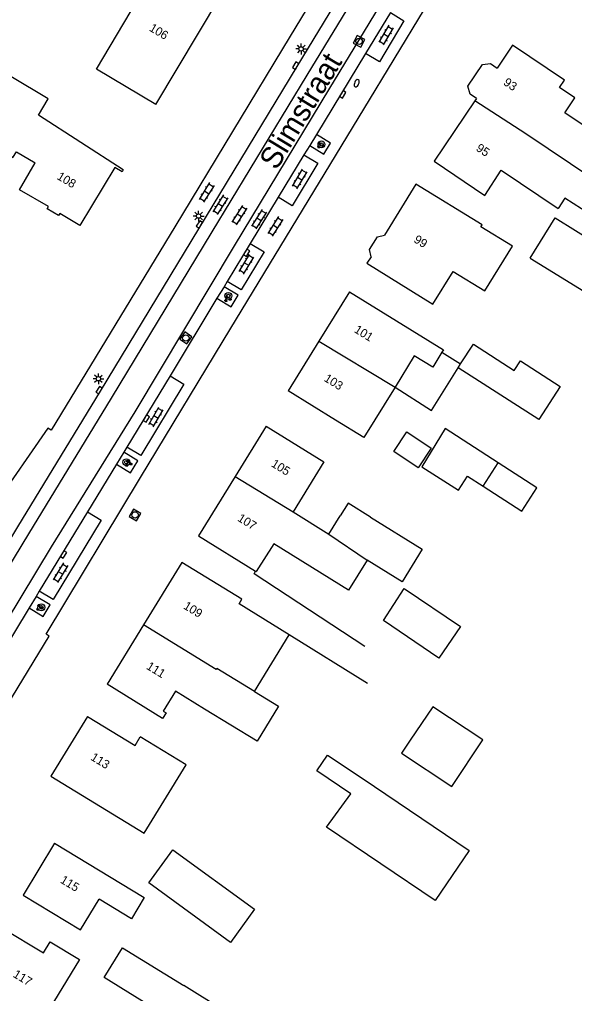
# Model space of a CAD drawing. Extents: x 136000 to 141000, y 400494 to 402006.
# Drawn here: x 137520.6 to 137585.1, y 401829.6 to 401942.8 of the extents above; entities that cross this region are included whole.
import ezdxf

# ---------------------------------------------------------------- set-up
doc = ezdxf.new("R2010")
doc.units = 0
for name, color, linetype in [('gg-afsc-erfafscheiding', 7, 'Continuous'), ('gg-anno-huisnummerreeks BGT', 7, 'Continuous'), ('gg-anno-openbare ruimte label', 7, 'Continuous'), ('gg-bbg-bijgebouw', 7, 'Continuous'), ('gg-bbg-gedigitaliseerde bebouwing', 7, 'Continuous'), ('gg-bbg-gedigitaliseerde bijgebouw', 7, 'Continuous'), ('gg-bbg-hoofdgebouw', 7, 'Continuous'), ('gg-bbg-luifel en loopbrug', 7, 'Continuous'), ('gg-bbg-tussenscheiding', 7, 'Continuous'), ('gg-knt-verharding', 7, 'Continuous'), ('gg-knt-verharding nz', 7, 'Continuous'), ('gt-symb-boom', 7, 'Continuous'), ('gt-symb-brandkraan', 7, 'Continuous'), ('gt-symb-groenvak', 7, 'Continuous'), ('gt-symb-klinker verharding', 7, 'Continuous'), ('gt-symb-kolk', 7, 'Continuous'), ('gt-symb-lichtmast', 7, 'Continuous'), ('gt-symb-rioolschacht', 7, 'Continuous')]:
    doc.layers.add(name, color=color, linetype=linetype)

# ---------------------------------------------------------------- blocks, each defined once
blk = doc.blocks.new('gt0-BOOM')
at = {"layer": 'gt-symb-boom'}
for radius in [0.4, 0.2]:
    blk.add_circle((0, 0), radius, dxfattribs=at)
blk = doc.blocks.new('gt0-KOLK')
at = {"layer": 'gt-symb-kolk'}
blk.add_lwpolyline([(0, 0), (0.38, 0), (0.38, 0.4), (-0.38, 0.4), (-0.38, 0), (0, 0)], dxfattribs=at)
blk = doc.blocks.new('gt0-BR')
at = {"layer": 'gt-symb-brandkraan'}
for centre, radius, start, end in [((-0.24, 0), 0.206, 107.5669, 252.4331), ((0.6, -2.66), 3, 106.892, 107.5669), ((0, -0.69), 0.938, 73.108, 106.892), ((-0.6, -2.66), 3, 72.4331, 73.108), ((0.24, 0), 0.206, 287.567, 72.4331), ((0.6, 2.66), 3, 252.4331, 253.108), ((0, 0.69), 0.938, 253.108, 286.8921), ((-0.6, 2.66), 3, 286.8921, 287.567)]:
    blk.add_arc(centre, radius, start, end, dxfattribs=at)
blk = doc.blocks.new('gt0-RS')
at = {"layer": 'gt-symb-rioolschacht'}
blk.add_lwpolyline([(-0.5, -0.5), (0.5, -0.5), (0.5, 0.5), (-0.5, 0.5)], close=True, dxfattribs=at)
blk.add_circle((0, 0), 0.375, dxfattribs=at)
blk = doc.blocks.new('gt0-KL1')
at = {"layer": 'gt-symb-klinker verharding'}
for p, q in [((-1.15, 0.3), (1.15, 0.3)), ((-1, -0.3), (-1, 0.3)), ((-0.5, 0.3), (-0.5, 0.45)), ((0, -0.3), (0, 0.3)), ((0.5, 0.3), (0.5, 0.45)), ((1, -0.3), (1, 0.3)), ((-1.15, -0.3), (1.15, -0.3)), ((-0.5, -0.45), (-0.5, -0.3)), ((0.5, -0.45), (0.5, -0.3))]:
    blk.add_line(p, q, dxfattribs=at)
blk = doc.blocks.new('gt0-LMAST')
at = {"layer": 'gt-symb-lichtmast'}
for p, q in [((-0.18, 0.17), (-0.45, 0.44)), ((-0.01, 0.25), (-0.01, 0.62)), ((0.17, 0.17), (0.44, 0.44)), ((-0.26, 0), (-0.63, 0)), ((-0.18, -0.18), (-0.45, -0.45)), ((-0.01, -0.25), (-0.01, -0.63)), ((0.44, -0.45), (0.17, -0.18)), ((0.24, 0), (0.62, 0))]:
    blk.add_line(p, q, dxfattribs=at)
blk.add_circle((-0.01, 0), 0.25, dxfattribs=at)
blk = doc.blocks.new('gt0-GRVAK')
at = {"layer": 'gt-symb-groenvak'}
for p, q in [((-0.11, 0.19), (-0.23, 0.24)), ((-0.18, 0.15), (0.09, 0.15)), ((-0.09, 0.21), (-0.16, 0.32)), ((-0.05, 0.21), (-0.05, 0.39)), ((0, 0.21), (0.06, 0.32)), ((0.02, 0.19), (0.13, 0.24)), ((0.26, -0.05), (0.2, 0.06)), ((0.3, -0.05), (0.3, 0.13)), ((0.35, -0.05), (0.41, 0.06)), ((-0.24, -0.23), (-0.36, -0.18)), ((-0.32, -0.26), (-0.05, -0.26)), ((-0.23, -0.21), (-0.29, -0.09)), ((-0.18, -0.2), (-0.18, -0.02)), ((-0.14, -0.21), (-0.07, -0.09)), ((-0.12, -0.23), (0, -0.18)), ((0.24, -0.07), (0.12, -0.02)), ((0.17, -0.11), (0.44, -0.11)), ((0.37, -0.07), (0.49, -0.02))]:
    blk.add_line(p, q, dxfattribs=at)

msp = doc.modelspace()

# ---------------------------------------------------------------- linework, layer by layer
at = {"layer": 'gg-afsc-erfafscheiding'}
msp.add_line((137561.02, 401865.65), (137551.95, 401871.29), dxfattribs=at)
msp.add_lwpolyline([(137560.72, 401869.94), (137547.88, 401878.36), (137548.04, 401878.68)], dxfattribs=at)
at = {"layer": 'gg-bbg-bijgebouw'}
msp.add_lwpolyline([(137565.99, 401859.03), (137564.99, 401857.53), (137570.82, 401853.66), (137574.42, 401859.07), (137568.59, 401862.94), (137565.99, 401859.03)], dxfattribs=at)
at = {"layer": 'gg-bbg-gedigitaliseerde bebouwing'}
for p, q in [((137532.66, 401925.29), (137522.83, 401931.67)), ((137569.67, 401904.14), (137568.59, 401902.39)), ((137557.32, 401896.24), (137551.82, 401899.64)), ((137552.38, 401885.57), (137556.54, 401882.99)), ((137527.7, 401837.01), (137529.86, 401840.57)), ((137527.58, 401833.58), (137522.4, 401825.02))]:
    msp.add_line(p, q, dxfattribs=at)
for points in [[(137536.47, 401932.89), (137529.55, 401937), (137537.49, 401950.38), (137544.43, 401946.25)], [(137590.34, 401927.61), (137583.95, 401931.93), (137585.11, 401933.65), (137583.3, 401934.87), (137583.88, 401935.72), (137577.85, 401939.77)], [(137522.83, 401931.67), (137523.96, 401933.55), (137519.62, 401936.15), (137515.52, 401929.32), (137519.87, 401926.72), (137520.28, 401927.4), (137522.45, 401926.1)], [(137523.99, 401921.03), (137520.64, 401922.98), (137522.45, 401926.1)], [(137568.77, 401926.3), (137574.64, 401922.33), (137576.56, 401925.25), (137583.15, 401920.81)], [(137560.96, 401914.45), (137568.61, 401909.7), (137570.98, 401913.51), (137574.63, 401911.24), (137577.85, 401916.42), (137574.2, 401918.7), (137574.32, 401918.9), (137566.64, 401923.62)], [(137589.76, 401922.53), (137587.82, 401919.52), (137583.93, 401922.03), (137583.15, 401920.81)], [(137558.93, 401911.14), (137569.83, 401904.4), (137569.67, 401904.14)], [(137568.59, 401902.39), (137566.46, 401903.71), (137564.22, 401900.07)], [(137564.22, 401900.07), (137560.6, 401894.22), (137557.32, 401896.24)], [(137549.28, 401895.51), (137555.97, 401891.37), (137552.38, 401885.57)], [(137560.98, 401879.95), (137558.82, 401876.47), (137550.14, 401881.84), (137548.11, 401878.63)], [(137542.11, 401862.66), (137538.74, 401864.75), (137537.3, 401862.43), (137537.64, 401862.22), (137537.23, 401861.56), (137530.82, 401865.55)], [(137547.9, 401864.69), (137550.69, 401862.98), (137548.2, 401858.92), (137542.11, 401862.66)], [(137524.28, 401854.86), (137535.11, 401848.23), (137539.98, 401856.18), (137534.65, 401859.44)], [(137524.69, 401847.07), (137535.11, 401840.77), (137533.61, 401838.3), (137529.86, 401840.57)]]:
    msp.add_lwpolyline(points, dxfattribs=at)
at = {"layer": 'gg-bbg-gedigitaliseerde bijgebouw'}
for p, q in [((137579.91, 401915.04), (137589.37, 401909.19)), ((137571.56, 401902.32), (137571.83, 401902.75)), ((137574.46, 401888.55), (137576.21, 401891.26)), ((137556.54, 401882.99), (137557.85, 401885.11)), ((137565.03, 401877.44), (137560.98, 401879.95))]:
    msp.add_line(p, q, dxfattribs=at)
for points in [[(137579.91, 401915.04), (137582.8, 401919.72), (137592.27, 401913.86), (137589.37, 401909.19)], [(137571.83, 401902.75), (137573.33, 401905.07), (137578.06, 401902.01), (137578.78, 401903.13), (137583.39, 401900.15), (137580.91, 401896.29), (137571.56, 401902.32)], [(137565.59, 401894.85), (137568.41, 401892.96), (137566.89, 401890.7), (137564.07, 401892.6), (137565.59, 401894.85)], [(137574.46, 401888.55), (137578.96, 401885.65), (137580.7, 401888.36), (137576.21, 401891.26)], [(137561.38, 401884.97), (137558.77, 401886.59), (137557.85, 401885.11)], [(137561.38, 401884.97), (137567.39, 401881.25), (137565.03, 401877.44)], [(137562.89, 401872.95), (137565.3, 401876.68), (137571.82, 401872.25), (137569.31, 401868.57), (137562.89, 401872.95)], [(137556.26, 401848.93), (137559.1, 401852.83), (137555.16, 401855.49), (137556.4, 401857.32), (137560.4, 401854.62)], [(137560.4, 401854.62), (137572.82, 401846.24), (137568.89, 401840.41), (137556.26, 401848.93)], [(137535.63, 401842.46), (137538.42, 401846.3), (137547.91, 401839.4), (137545.12, 401835.55), (137535.63, 401842.46)], [(137537.57, 401827.06), (137530.45, 401831.47), (137532.59, 401834.93), (137539.71, 401830.53)], [(137537.57, 401827.06), (137542.07, 401824.28), (137544.22, 401827.74), (137539.71, 401830.53)]]:
    msp.add_lwpolyline(points, dxfattribs=at)
at = {"layer": 'gg-bbg-hoofdgebouw'}
for p, q in [((137536.47, 401932.89), (137544.43, 401946.25)), ((137577.85, 401939.77), (137576.07, 401937.13)), ((137573.5, 401933.31), (137568.77, 401926.3)), ((137573.68, 401933.58), (137573.5, 401933.31)), ((137566.64, 401923.62), (137562.99, 401917.72)), ((137561.44, 401915.21), (137560.96, 401914.45)), ((137558.93, 401911.14), (137555.38, 401905.39)), ((137555.38, 401905.39), (137551.82, 401899.64)), ((137549.28, 401895.51), (137545.66, 401889.66)), ((137545.66, 401889.66), (137541.41, 401882.8)), ((137541.41, 401882.8), (137548.04, 401878.68)), ((137539.49, 401879.68), (137535.04, 401872.43)), ((137548.04, 401878.68), (137548.11, 401878.63)), ((137535.04, 401872.43), (137530.82, 401865.55)), ((137547.9, 401864.69), (137551.95, 401871.29)), ((137528.53, 401861.81), (137524.28, 401854.86)), ((137524.69, 401847.07), (137521.05, 401841.04)), ((137521.05, 401841.04), (137527.7, 401837.01))]:
    msp.add_line(p, q, dxfattribs=at)
for points in [[(137573.68, 401933.58), (137572.93, 401934.11), (137572.69, 401935.04), (137574.36, 401937.53), (137575.3, 401937.65), (137576.07, 401937.13)], [(137532.66, 401925.29), (137532.53, 401925.09), (137531.69, 401925.59), (137527.64, 401918.83), (137525.29, 401920.25), (137525.14, 401920.01), (137523.84, 401920.77), (137523.99, 401921.03)], [(137561.44, 401915.21), (137561.24, 401916.05), (137562.17, 401917.54), (137562.99, 401917.72)], [(137551.95, 401871.29), (137546.12, 401874.87), (137546.45, 401875.41), (137539.49, 401879.68)], [(137528.53, 401861.81), (137534.04, 401858.44), (137534.65, 401859.44)], [(137518.66, 401837.22), (137523.4, 401834.36), (137524.19, 401835.63), (137527.58, 401833.58)]]:
    msp.add_lwpolyline(points, dxfattribs=at)
at = {"layer": 'gg-bbg-luifel en loopbrug'}
msp.add_line((137569.67, 401904.14), (137571.83, 401902.75), dxfattribs=at)
for points in [[(137564.22, 401900.07), (137568.47, 401897.33), (137571.56, 401902.32)], [(137576.21, 401891.26), (137570.04, 401895.24), (137567.34, 401890.82)], [(137567.34, 401890.82), (137571.57, 401888.09), (137572.63, 401889.73), (137574.46, 401888.55)]]:
    msp.add_lwpolyline(points, dxfattribs=at)
at = {"layer": 'gg-bbg-tussenscheiding'}
for p, q in [((137555.38, 401905.39), (137564.22, 401900.07)), ((137545.66, 401889.66), (137552.38, 401885.57)), ((137556.54, 401882.99), (137560.98, 401879.95))]:
    msp.add_line(p, q, dxfattribs=at)
for points in [[(137589.76, 401922.53), (137579.4, 401929.49), (137573.5, 401933.31)], [(137547.9, 401864.69), (137543.53, 401867.38), (137543.45, 401867.27), (137535.04, 401872.43)]]:
    msp.add_lwpolyline(points, dxfattribs=at)
at = {"layer": 'gg-knt-verharding'}
for p, q in [((137563.68, 401943.57), (137560.8, 401938.82)), ((137560.8, 401938.82), (137555.1, 401929.41)), ((137555.1, 401929.41), (137554.32, 401928.13)), ((137554.32, 401928.13), (137553.65, 401927.04)), ((137553.65, 401927.04), (137550.66, 401922.11)), ((137550.66, 401922.11), (137547.41, 401916.75)), ((137547.41, 401916.75), (137544.73, 401912.33)), ((137544.73, 401912.33), (137544.37, 401911.72)), ((137544.37, 401911.72), (137543.55, 401910.38)), ((137543.55, 401910.38), (137538.12, 401901.39)), ((137538.12, 401901.39), (137533.09, 401893.09)), ((137533.09, 401893.09), (137532.73, 401892.5)), ((137532.73, 401892.5), (137531.89, 401891.11)), ((137531.89, 401891.11), (137528.51, 401885.56)), ((137528.51, 401885.56), (137522.92, 401876.37)), ((137522.92, 401876.37), (137522.55, 401875.75)), ((137522.55, 401875.75), (137521.74, 401874.43)), ((137521.74, 401874.43), (137518.3, 401868.76))]:
    msp.add_line(p, q, dxfattribs=at)
for points in [[(137506.83, 401831.73), (137508.01, 401837.3), (137511.52, 401843.3), (137511.6, 401847.52), (137516.95, 401856.15), (137515.53, 401857.11), (137524.06, 401871.14), (137523.73, 401871.37), (137534.68, 401889.55), (137545.17, 401906.93), (137560.58, 401932.37), (137567.66, 401943.98), (137574.06, 401954.63), (137597.93, 401993.86)], [(137513.65, 401872.63), (137520.42, 401883.83), (137530.04, 401899.6), (137552.86, 401937.3), (137576.81, 401976.82), (137577.38, 401977.65), (137577.99, 401978.46), (137578.65, 401979.45)], [(137563.07, 401959.03), (137552.03, 401940.83), (137538.65, 401918.68), (137524.32, 401895.05), (137523.92, 401895.3), (137517.71, 401886.39), (137502.71, 401863.34), (137501.27, 401863.8), (137495.26, 401854.94), (137481.68, 401834.81), (137480.75, 401833.42)], [(137554.32, 401928.13), (137555.95, 401927.14), (137556.73, 401928.42), (137555.1, 401929.41)], [(137543.55, 401910.38), (137545.18, 401909.4), (137546, 401910.73), (137544.37, 401911.72)], [(137531.89, 401891.11), (137533.53, 401890.11), (137534.37, 401891.51), (137532.73, 401892.5)], [(137521.74, 401874.43), (137523.37, 401873.43), (137524.18, 401874.76), (137522.55, 401875.75)]]:
    msp.add_lwpolyline(points, dxfattribs=at)
at = {"layer": 'gg-knt-verharding nz'}
for points in [[(137587.59, 401991.65), (137574.35, 401969.86), (137561.66, 401948.93), (137553.97, 401936.32), (137542.97, 401918.09), (137531.27, 401898.79), (137521.68, 401883.02), (137498.4, 401844.64)], [(137590.15, 401990.09), (137564.13, 401947.17), (137556.6, 401934.8), (137545.53, 401916.46), (137534.03, 401897.21), (137524.29, 401881.49), (137513.69, 401863.96), (137500.98, 401843.07)], [(137563.68, 401943.57), (137565.26, 401942.61), (137562.41, 401937.84), (137560.8, 401938.82)], [(137553.65, 401927.04), (137555.26, 401926.06), (137552.27, 401921.13), (137550.66, 401922.11)], [(137547.41, 401916.75), (137549.01, 401915.78), (137546.34, 401911.35), (137544.73, 401912.33)], [(137538.12, 401901.39), (137539.72, 401900.42), (137534.71, 401892.11), (137533.09, 401893.09)], [(137528.51, 401885.56), (137530.11, 401884.59), (137524.53, 401875.39), (137522.92, 401876.37)]]:
    msp.add_lwpolyline(points, dxfattribs=at)

# ---------------------------------------------------------------- block references
at = {"layer": 'gt-symb-boom'}
for p in [(137555.68, 401928.26), (137544.87, 401910.65), (137533.03, 401891.34), (137523.17, 401874.48)]:
    msp.add_blockref('gt0-BOOM', p, dxfattribs=at)
at = {"layer": 'gt-symb-brandkraan', "rotation": -114.26564275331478}
msp.add_blockref('gt0-BR', (137559.77, 401935.37), dxfattribs=at)
at = {"layer": 'gt-symb-groenvak'}
for p in [(137555.56, 401928.16), (137544.77, 401910.31), (137533.26, 401891.19), (137522.94, 401874.45)]:
    msp.add_blockref('gt0-GRVAK', p, dxfattribs=at)
at = {"layer": 'gt-symb-klinker verharding'}
for p, rotation in [((137563.17, 401940.96), -120.84590456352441), ((137553.16, 401924.24), 58.869200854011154), ((137542.34, 401922.69), -122.21189736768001), ((137543.93, 401921.25), -122.21189736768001), ((137546.14, 401920.04), -122.21189736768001), ((137548.42, 401919.58), -122.2118973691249), ((137550.32, 401918.74), -122.21189736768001), ((137546.98, 401914.33), 58.86920085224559), ((137536.47, 401896.58), 59.7435628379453), ((137525.39, 401878.5), -121.25848530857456)]:
    msp.add_blockref('gt0-KL1', p, dxfattribs=dict(at, rotation=rotation))
at = {"layer": 'gt-symb-kolk'}
for p, rotation in [((137552.86, 401937.3), 58.75252794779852), ((137557.99, 401934.18), -121.20041738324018), ((137541.69, 401918.86), 58.79958261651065), ((137546.82, 401915.78), -121.25855792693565), ((137530.04, 401899.6), 58.8286509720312), ((137535.17, 401896.51), -121.16026802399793), ((137525.57, 401880.72), -121.31250914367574)]:
    msp.add_blockref('gt0-KOLK', p, dxfattribs=dict(at, rotation=rotation))
at = {"layer": 'gt-symb-lichtmast'}
for p in [(137553.33, 401939.35), (137541.43, 401919.93), (137529.8, 401901.03)]:
    msp.add_blockref('gt0-LMAST', p, dxfattribs=at)
at = {"layer": 'gt-symb-rioolschacht'}
for p, rotation in [((137560.05, 401940.23), 62.312495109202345), ((137539.93, 401905.77), 54.61991850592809), ((137534.04, 401885.21), 58.82018224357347)]:
    msp.add_blockref('gt0-RS', p, dxfattribs=dict(at, rotation=rotation))

# ---------------------------------------------------------------- texts
at = {"layer": 'gg-anno-huisnummerreeks BGT'}
for s, rotation, p in [('106', 329.2, (137535.6, 401941.52)), ('93', 326.1, (137576.72, 401935.25)), ('95', 326, (137573.54, 401927.61)), ('108', 329.1, (137524.89, 401924.28)), ('99', 328.2, (137566.31, 401916.96)), ('101', 328.3, (137559.39, 401906.49)), ('103', 328.3, (137555.89, 401900.83)), ('105', 328.2, (137549.76, 401890.91)), ('107', 328.2, (137545.85, 401884.59)), ('109', 328.5, (137539.57, 401874.39)), ('111', 328.5, (137535.27, 401867.38)), ('113', 328.5, (137528.8, 401856.82)), ('115', 328.9, (137525.27, 401842.55)), ('117', 328.9, (137519.79, 401831.6))]:
    msp.add_text(s, height=1, rotation=rotation, dxfattribs=at).set_placement(p)
at = {"layer": 'gg-anno-openbare ruimte label'}
msp.add_text('Slimstraat', height=2.5, rotation=58.8, dxfattribs=at).set_placement((137550.46, 401925.16))

doc.saveas('drawing.dxf')
